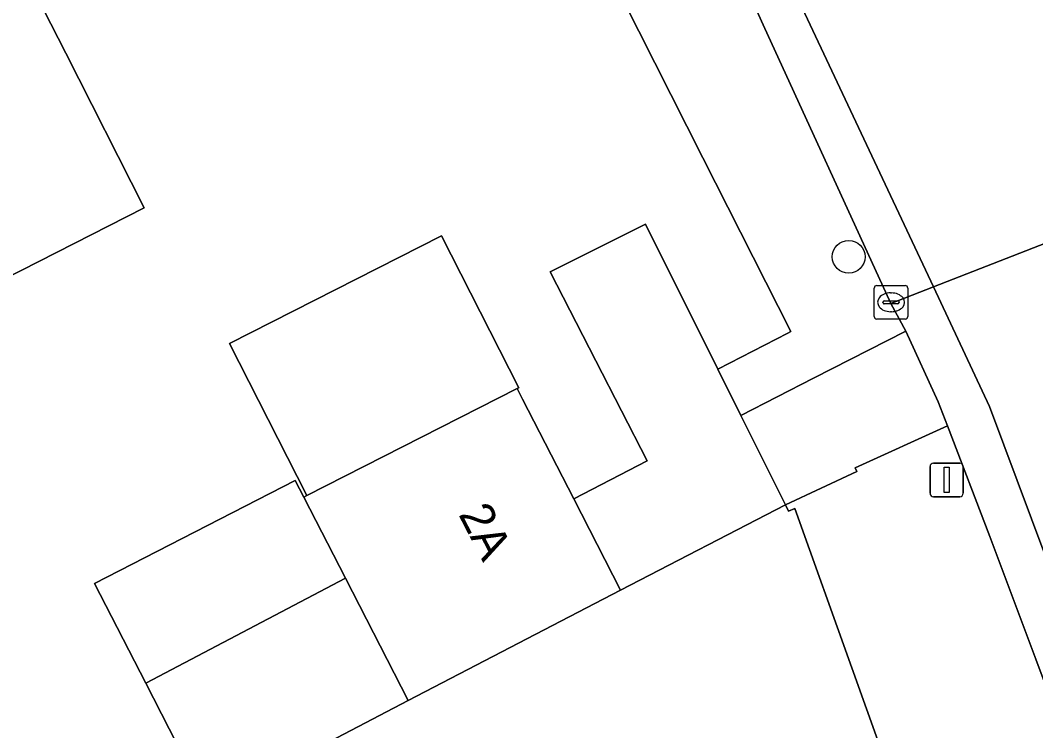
# Model space of a CAD drawing. Extents: x 158086 to 159499, y 382904 to 383981.
# Drawn here: x 158953.94 to 158984.21, y 383193.31 to 383214.49 of the extents above; entities that cross this region are included whole.
import ezdxf

# ---------------------------------------------------------------- set-up
doc = ezdxf.new("R2010")
doc.units = 0
for name, color, linetype in [('IMGEO_Boom', 7, 'Continuous'), ('IMGEO_Erf', 7, 'Continuous'), ('IMGEO_Kolk', 7, 'Continuous'), ('IMGEO_Lichtmast', 7, 'Continuous'), ('IMGEO_Pand', 7, 'Continuous'), ('IMGEO_Pand_nummerreeks', 7, 'Continuous'), ('IMGEO_Parkeervlak_open', 7, 'Continuous'), ('IMGEO_Rijbaan_lokaal_gesloten', 7, 'Continuous'), ('IMGEO_Rijbaan_lokaal_open', 7, 'Continuous'), ('IMGEO_Voetpad_open', 7, 'Continuous')]:
    doc.layers.add(name, color=color, linetype=linetype)

msp = doc.modelspace()

# ---------------------------------------------------------------- linework, layer by layer
at = {"layer": 'IMGEO_Boom'}
msp.add_circle((158978.635, 383207.441), 0.489, dxfattribs=at)
at = {"layer": 'IMGEO_Erf'}
for points in [[(158963.267, 383226.611), (158967.131, 383218.984), (158961.739, 383216.254), (158957.877, 383223.882), (158951.687, 383220.632), (158953.945, 383216.171), (158955.29, 383213.514), (158957.633, 383208.903), (158951.862, 383205.97)], [(158957.677, 383194.726), (158956.148, 383197.704), (158962.131, 383200.774), (158962.386, 383200.278), (158962.476, 383200.324), (158960.172, 383204.856), (158966.496, 383208.07), (158968.799, 383203.537), (158968.75, 383203.512), (158968.913, 383203.195), (158970.438, 383200.222), (158972.631, 383201.359), (158971.1, 383204.343), (158969.738, 383206.996), (158972.577, 383208.412), (158974.73, 383204.096), (158976.819, 383205.166), (158976.908, 383205.212), (158974.283, 383210.388), (158967.134, 383224.568), (158966.431, 383225.834)], [(158891.196, 383156.515), (158899.184, 383160.496), (158901.092, 383161.447), (158897.978, 383167.788), (158908.666, 383173.037), (158909.107, 383172.139), (158912.826, 383173.965), (158915.457, 383168.606), (158916.311, 383166.642), (158924.709, 383170.295), (158931.701, 383173.336), (158931.332, 383174.141), (158930.271, 383176.45), (158934.478, 383178.529), (158931.303, 383184.932), (158931.168, 383185.203), (158936.642, 383187.918), (158939.952, 383181.235), (158947.827, 383185.128), (158959.542, 383191.092), (158957.677, 383194.726)]]:
    msp.add_lwpolyline(points, dxfattribs=at)
at = {"layer": 'IMGEO_Kolk'}
for p, q in [((158979.471, 383206.585), (158980.323, 383206.585)), ((158979.396, 383205.659), (158979.396, 383206.511)), ((158979.884, 383206.365), (158979.909, 383206.365)), ((158980.397, 383206.511), (158980.397, 383205.659)), ((158979.655, 383206.079), (158979.655, 383206.091)), ((158980.093, 383206.042), (158979.695, 383206.042)), ((158979.698, 383206.128), (158980.096, 383206.128)), ((158980.139, 383206.091), (158980.139, 383206.079)), ((158979.907, 383205.805), (158979.882, 383205.805)), ((158980.323, 383205.585), (158979.471, 383205.585))]:
    msp.add_line(p, q, dxfattribs=at)
for points in [[(158979.471, 383206.585), (158980.323, 383206.585)], [(158979.396, 383205.659), (158979.396, 383206.511)], [(158980.397, 383206.511), (158980.397, 383205.659)], [(158980.323, 383205.585), (158979.471, 383205.585)]]:
    msp.add_lwpolyline(points, dxfattribs=at)
for centre, radius, start, end in [((158979.473, 383206.509), 0.0765, 91.552, 178.448), ((158979.473, 383206.509), 0.0765, 91.552, 178.448), ((158980.321, 383206.509), 0.0765, 1.552, 88.448), ((158980.321, 383206.509), 0.0765, 1.552, 88.448), ((158979.695, 383206.088), 0.0403, 85.8775, 175.7526), ((158979.692, 383206.078), 0.0366, 178.938, 274.7102), ((158980.096, 383206.085), 0.043, 264.8664, 352.4533), ((158980.1, 383206.09), 0.0386, 1.7309, 96.639), ((158979.473, 383205.661), 0.0765, 181.552, 268.448), ((158979.473, 383205.661), 0.0765, 181.552, 268.448), ((158980.321, 383205.661), 0.0765, 271.552, 358.448), ((158980.321, 383205.661), 0.0765, 271.552, 358.448)]:
    msp.add_arc(centre, radius, start, end, dxfattribs=at)
for centre, major_axis, ratio, start_param, end_param in [((158979.883, 383206.085), (-0.387, 0.002), 0.722429, 4.712389, 7.853982), ((158979.908, 383206.085), (-0.39, 0.002), 0.717154, 1.570796, 4.712389)]:
    msp.add_ellipse(centre, major_axis=major_axis, ratio=ratio, start_param=start_param, end_param=end_param, dxfattribs=at)
at = {"layer": 'IMGEO_Lichtmast'}
for p, q in [((158981.06, 383200.389), (158981.06, 383201.189)), ((158981.06, 383201.189), (158981.06, 383200.389)), ((158981.16, 383201.289), (158981.95, 383201.289)), ((158981.95, 383201.289), (158981.16, 383201.289)), ((158982.05, 383201.189), (158982.05, 383200.389)), ((158982.05, 383200.389), (158982.05, 383201.189)), ((158981.95, 383200.289), (158981.16, 383200.289)), ((158981.16, 383200.289), (158981.95, 383200.289))]:
    msp.add_line(p, q, dxfattribs=at)
msp.add_lwpolyline([(158981.48, 383201.164), (158981.63, 383201.164), (158981.63, 383200.414), (158981.48, 383200.414), (158981.48, 383201.164)], dxfattribs=at)
for centre, start, end in [((158981.16, 383201.189), 90, 180), ((158981.16, 383201.189), 90, 180), ((158981.95, 383201.189), 0, 90), ((158981.95, 383201.189), 360, 90), ((158981.16, 383200.389), 180, 270), ((158981.16, 383200.389), 180, 270), ((158981.95, 383200.389), 270, 0), ((158981.95, 383200.389), 270, 0)]:
    msp.add_arc(centre, 0.1, start, end, dxfattribs=at)
at = {"layer": 'IMGEO_Pand'}
for points in [[(158945.9, 383217.702), (158949.515, 383210.589), (158951.862, 383205.97), (158957.633, 383208.903), (158955.29, 383213.514), (158953.945, 383216.171), (158951.687, 383220.632)], [(158970.438, 383200.222), (158971.835, 383197.5), (158976.75, 383200.048), (158975.421, 383202.712), (158974.73, 383204.096), (158972.577, 383208.412), (158969.738, 383206.996), (158971.1, 383204.343), (158972.631, 383201.359)], [(158962.476, 383200.324), (158968.75, 383203.512), (158968.799, 383203.537), (158966.496, 383208.07), (158960.172, 383204.856)], [(158970.438, 383200.222), (158968.913, 383203.195), (158968.75, 383203.512), (158962.476, 383200.324), (158962.386, 383200.278), (158963.628, 383197.857), (158965.497, 383194.213), (158971.835, 383197.5)], [(158957.677, 383194.726), (158963.628, 383197.857), (158962.386, 383200.278), (158962.131, 383200.774), (158956.148, 383197.704)], [(158976.148, 383189.009), (158980.424, 383190.435), (158977.027, 383199.938), (158976.844, 383199.859), (158976.75, 383200.048), (158971.835, 383197.5), (158965.497, 383194.213), (158959.542, 383191.092), (158947.827, 383185.128), (158948.815, 383182.82), (158949.589, 383181.013), (158949.612, 383180.96), (158950.677, 383178.473), (158951.764, 383175.933), (158977.595, 383184.959)], [(158957.677, 383194.726), (158959.542, 383191.092), (158965.497, 383194.213), (158963.628, 383197.857)]]:
    msp.add_lwpolyline(points, close=True, dxfattribs=at)
at = {"layer": 'IMGEO_Parkeervlak_open'}
msp.add_lwpolyline([(158979.89, 383206.053), (158981.159, 383206.547), (158976.616, 383216.229), (158975.442, 383215.798), (158976.087, 383214.36)], close=True, dxfattribs=at)
msp.add_lwpolyline([(158996.014, 383166.172), (158996.399, 383166.311), (158990.716, 383181.896), (158982.834, 383202.978), (158981.159, 383206.547), (158979.89, 383206.053), (158980.339, 383205.228), (158981.302, 383203.12), (158981.577, 383202.404), (158982.847, 383199.105), (158984.214, 383195.447), (158985.416, 383192.232), (158985.541, 383191.897), (158988.605, 383183.32), (158989.075, 383182.005), (158989.963, 383179.956), (158992.301, 383173.529), (158994.675, 383167.001), (158994.785, 383166.767)], dxfattribs=at)
at = {"layer": 'IMGEO_Rijbaan_lokaal_gesloten'}
msp.add_lwpolyline([(158981.389, 383217.982), (158976.616, 383216.229), (158981.159, 383206.547), (158988.654, 383209.465), (158985.007, 383219.346)], close=True, dxfattribs=at)
at = {"layer": 'IMGEO_Rijbaan_lokaal_open'}
msp.add_lwpolyline([(158998.347, 383183.201), (158988.654, 383209.465), (158981.159, 383206.547), (158982.834, 383202.978), (158990.716, 383181.896), (158996.399, 383166.311), (158996.841, 383166.497), (158997.479, 383166.591), (158999.937, 383167.457), (159001.541, 383163.058), (159005.087, 383164.331), (159003.434, 383168.833), (158998.589, 383182.558)], dxfattribs=at)
at = {"layer": 'IMGEO_Voetpad_open'}
msp.add_lwpolyline([(158966.431, 383225.834), (158967.134, 383224.568), (158974.283, 383210.388), (158976.908, 383205.212), (158976.819, 383205.166), (158974.73, 383204.096), (158975.421, 383202.712), (158977.59, 383203.822), (158980.339, 383205.228), (158979.89, 383206.053), (158976.087, 383214.36), (158975.442, 383215.798), (158975.256, 383216.195), (158973.192, 383220.329), (158973.14, 383220.434)], dxfattribs=at)
for points in [[(158976.75, 383200.048), (158978.877, 383201.044), (158978.829, 383201.15), (158981.577, 383202.404), (158981.302, 383203.12), (158980.339, 383205.228), (158977.59, 383203.822), (158975.421, 383202.712)], [(158976.844, 383199.859), (158977.027, 383199.938), (158980.424, 383190.435), (158982.57, 383191.33), (158984.012, 383187.384), (158985.933, 383182.306), (158988.605, 383183.32), (158985.541, 383191.897), (158985.416, 383192.232), (158984.214, 383195.447), (158982.847, 383199.105), (158981.577, 383202.404), (158978.829, 383201.15), (158978.877, 383201.044), (158976.75, 383200.048)]]:
    msp.add_lwpolyline(points, close=True, dxfattribs=at)

# ---------------------------------------------------------------- texts
at = {"layer": 'IMGEO_Pand_nummerreeks'}
msp.add_text('2A', height=1, rotation=297.1981, dxfattribs=at).set_placement((158966.99, 383199.765))

doc.saveas('drawing.dxf')
